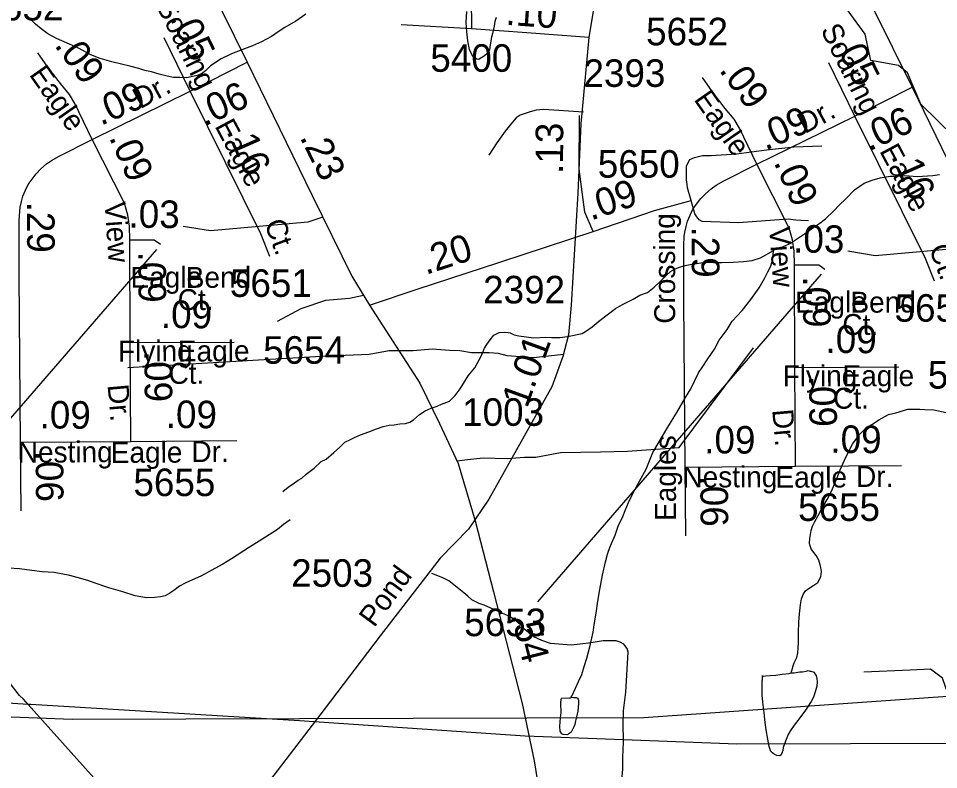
# Model space of a CAD drawing. Extents: x 2169602 to 2449496, y 721995 to 810662.
# Drawn here: x 2415757 to 2419932, y 802751 to 806159 of the extents above; entities that cross this region are included whole.
import ezdxf

# ---------------------------------------------------------------- set-up
doc = ezdxf.new("R2010")
doc.units = 0
doc.layers.add('Default', color=7, linetype='Continuous')

msp = doc.modelspace()

# ---------------------------------------------------------------- linework, layer by layer
at = {"layer": 'Default'}
for p, q in [((2417810.4, 806481.5), (2417813, 806111.6)), ((2417813, 806111.6), (2417493.7, 806130.1)), ((2416536.3, 805828.6), (2416418.8, 806071)), ((2416536.3, 805828.6), (2416795.9, 805960.2)), ((2419552.2, 805715.8), (2419434.7, 805958.1)), ((2419552.2, 805715.8), (2419811.8, 805847.4)), ((2416092.6, 805610.4), (2416536.3, 805828.6)), ((2419108.4, 805497.5), (2419552.2, 805715.8)), ((2416263.8, 804688.5), (2416263.2, 805154)), ((2416383.4, 805111.1), (2415097.2, 803625.2)), ((2419279.6, 804575.7), (2419279, 805041.2)), ((2419399.2, 804998.3), (2418113, 803512.4)), ((2416263.8, 804688.5), (2416736.3, 804691.1)), ((2416267.7, 804240.4), (2416263.8, 804688.5)), ((2419279.6, 804575.7), (2419752.1, 804578.2)), ((2419283.5, 804127.5), (2419279.6, 804575.7)), ((2415767, 804236.3), (2416267.7, 804240.4)), ((2415769.4, 803925.3), (2415767, 804236.3)), ((2416267.7, 804240.4), (2416748.4, 804244.3)), ((2418782.8, 804123.4), (2419283.5, 804127.5)), ((2419283.5, 804127.5), (2419764.2, 804131.4)), ((2418785.3, 803812.5), (2418782.8, 804123.4)), ((2416573.5, 802185.7), (2415802.1, 803046.8))]:
    msp.add_line(p, q, dxfattribs=at)
for points in [[(2415751.1, 808018.1), (2415861.5, 808009.7), (2415976.6, 807988.8), (2416036.2, 807965.7), (2416088.6, 807907.1), (2416147.2, 807764.7), (2416372.1, 807063.1), (2416552.1, 806499.8), (2416620.1, 806317.6), (2416795.9, 805960.2)], [(2418766.9, 807905.3), (2418877.3, 807896.9), (2418992.4, 807875.9), (2419052.1, 807852.9), (2419104.4, 807794.3), (2419163, 807651.9), (2419388, 806950.3), (2419567.9, 806386.9), (2419636, 806204.7), (2419811.8, 805847.4)], [(2420797.9, 804934.2), (2420753.8, 805210.6), (2420654, 805284.8), (2420495.9, 805232.3), (2420387.8, 805241.1), (2420269.9, 805322.2), (2420219.9, 805405.3), (2420053, 805487.4), (2420001.9, 805622.9), (2419851.8, 805770.4), (2419791.9, 805912.6), (2419750.9, 805946.3), (2419624.8, 805968.5), (2419599.8, 806087.1), (2419456.9, 806283.6), (2419339.8, 806292.5), (2419315, 806316.1), (2419339.8, 806391), (2419438.8, 806559.6), (2419471.9, 806683.5), (2419477.8, 807001.5)], [(2418569, 806854.1), (2418513.7, 806726.2), (2418418.5, 806479.1), (2418370.3, 806219.4), (2418345.5, 806072.6)], [(2417062, 806178.5), (2417015.9, 806146.2), (2416966, 806118), (2416936.3, 806097.7), (2416906.2, 806077.6), (2416860.4, 806053.2), (2416818.8, 806035.2), (2416770.6, 806016.9), (2416724.7, 805998.7), (2416677.3, 805976.3), (2416629.3, 805944.1), (2416605.4, 805921.8), (2416587.3, 805908), (2416567.6, 805900), (2416541.6, 805893.8), (2416519.6, 805889.4), (2416489.3, 805891.5), (2416461.6, 805891.2), (2416431.7, 805897), (2416395.4, 805906.9), (2416361.3, 805916.6), (2416331.2, 805922.3), (2416303.1, 805932.3), (2416263.1, 805941.9), (2416225.2, 805951.7), (2416181.5, 805961.6), (2416127.6, 805977.5), (2416085.1, 805993.2), (2416029.2, 806024.8), (2415988.8, 806042.6), (2415930.5, 806068), (2415890.3, 806089.9), (2415860.6, 806111.9), (2415834.4, 806133.7), (2415802.2, 806165.3)], [(2417925.4, 806163.4), (2417919.4, 806145.2), (2417915.7, 806123.5), (2417907.7, 806091.4), (2417903.6, 806073.4), (2417897.9, 806039.3), (2417894.2, 806017.2), (2417888.2, 806007.1), (2417882.3, 805999.1), (2417870, 805987.2), (2417852.2, 805976.9), (2417846.4, 805972.9), (2417836.6, 805974.8), (2417822, 805985.1), (2417814.4, 805994.8), (2417804.4, 806018.6), (2417795.8, 806056.8), (2417791.7, 806098.8), (2417789.4, 806140.5), (2417791.3, 806190.5)], [(2418345.5, 806072.6), (2418064.2, 806093.1), (2417813, 806111.6)], [(2418345.5, 806072.6), (2418308.6, 805681.2), (2418296.1, 805367), (2418265.7, 804858.1), (2418253.2, 804724.1), (2418228, 804625.7), (2418177.8, 804487.4), (2417892.1, 803978.5), (2417800.1, 803842.4), (2417670.3, 803710.5), (2417399.3, 803358.6), (2417144, 803023.6), (2416791.4, 802564.9), (2416659.5, 802361.8), (2416605.1, 802255), (2416451.3, 801917.8), (2416313.2, 801584.8), (2416219, 801360.7)], [(2416092.6, 805610.4), (2416013.5, 805773.6), (2415988.6, 805814.2), (2415947.8, 805863.8), (2415891.4, 805938.2), (2415845.5, 806003.7)], [(2416795.9, 805960.2), (2417090, 805356.3), (2417269.9, 804989.8), (2417350.5, 804857.9)], [(2419108.4, 805497.5), (2419029.3, 805660.8), (2419004.5, 805701.4), (2418963.7, 805751), (2418907.3, 805825.4), (2418861.3, 805890.9)], [(2419811.8, 805847.4), (2420105.8, 805243.5), (2420285.8, 804877), (2420366.3, 804745)], [(2416898.7, 805079.7), (2416857.9, 805182.3), (2416536.3, 805828.6)], [(2418320.8, 805734.2), (2418141.1, 805745.3), (2418123.7, 805744.8), (2418107.2, 805742.6), (2418079.7, 805735.7), (2418034.1, 805719.5), (2418016.3, 805708), (2417991.7, 805679.7), (2417966.1, 805647.5), (2417928.6, 805595), (2417891.3, 805538.6)], [(2418364.5, 805193), (2418326.8, 805280.9), (2418301.7, 805475.7), (2418303.2, 805718.9)], [(2419914.5, 804966.9), (2419873.7, 805069.5), (2419552.2, 805715.8)], [(2415767, 804236.3), (2415760.8, 804992.7), (2415761.2, 805242.9), (2415762.9, 805282.9), (2415765.3, 805302.4), (2415770.9, 805328.2), (2415777.8, 805352.2), (2415788.7, 805379.7), (2415801.8, 805406.4), (2415818.9, 805429.5), (2415838.3, 805454.4), (2415858.8, 805476.6), (2415885.1, 805499.4), (2415907.6, 805514.9), (2415942.5, 805534.4), (2416092.6, 805610.4)], [(2416263.2, 805154), (2416261.2, 805216), (2416254.2, 805267.3), (2416238.2, 805320.4), (2416092.6, 805610.4)], [(2418809.2, 805333.3), (2418793.6, 805390.4), (2418791, 805406.1), (2418788.4, 805427), (2418788.4, 805453.1), (2418788.4, 805489.7), (2418804.1, 805518.4), (2418824.9, 805528.8), (2418861.5, 805536.7), (2418900.6, 805536.7), (2419015.5, 805544.5), (2419151.7, 805562.5), (2419275.2, 805576.3), (2419403.4, 805580.9)], [(2418782.8, 804123.4), (2418776.7, 804879.8), (2418777.1, 805130), (2418778.7, 805170.1), (2418781.2, 805189.6), (2418786.7, 805215.4), (2418793.7, 805239.4), (2418804.5, 805266.9), (2418817.7, 805293.6), (2418834.7, 805316.7), (2418854.2, 805341.6), (2418874.7, 805363.8), (2418900.9, 805386.6), (2418923.5, 805402), (2418958.3, 805421.6), (2419108.4, 805497.5)], [(2419279, 805041.2), (2419277, 805103.2), (2419270, 805154.5), (2419254, 805207.6), (2419108.4, 805497.5)], [(2419182.9, 805106.9), (2419186.6, 805108.7), (2419208.8, 805119.2), (2419228.9, 805125.1), (2419260.5, 805139.3), (2419296.3, 805163.5), (2419324, 805181.7), (2419366.1, 805211.8), (2419393.7, 805229.9), (2419420, 805250.3), (2419457.5, 805286.4), (2419481.5, 805312.4), (2419511.6, 805340.7), (2419551, 805381), (2419594.7, 805411.3), (2419631.2, 805425.3), (2419666.9, 805435.3), (2419712.8, 805443.8), (2419746.8, 805443.9), (2419778.6, 805446), (2419836.6, 805442.5), (2419882.6, 805444.9), (2419906.8, 805446.9), (2419936.3, 805450.9)], [(2418364.5, 805193), (2418643.8, 805287.2), (2418809.2, 805333.3)], [(2419342.4, 805240.8), (2419308.4, 805242.4), (2419284.3, 805244.1), (2419250.4, 805247.8), (2419024.4, 805231.5), (2418860.2, 805237.8), (2418846.2, 805245.7), (2418836.1, 805259.5), (2418825.9, 805273.3), (2418809.2, 805333.3)], [(2417138.5, 805257.5), (2417070.3, 805234.1), (2416629, 805195.3), (2416504.6, 805215.5)], [(2417350.5, 804857.9), (2417567.1, 804931.2), (2417941.7, 805052.6), (2418364.5, 805193)], [(2416263.2, 805154), (2416372.9, 805154), (2416401.2, 805134.6)], [(2420154.3, 805144.6), (2420086.1, 805121.3), (2419644.8, 805082.4), (2419520.5, 805102.6)], [(2416957.7, 804012.5), (2416973.7, 804026.7), (2416987.7, 804036.7), (2417003.4, 804047), (2417027.2, 804064.8), (2417043.4, 804072.9), (2417063.1, 804091.1), (2417099.2, 804119.3), (2417131, 804149.4), (2417153.1, 804159.4), (2417188.6, 804189.7), (2417214.4, 804212.2), (2417238.4, 804236.2), (2417263.9, 804248.2), (2417282.1, 804258.4), (2417310, 804270.4), (2417347.9, 804282.9), (2417382, 804296.8), (2417411.9, 804307.3), (2417440, 804313.2), (2417462.1, 804315.5), (2417487.4, 804319.4), (2417513.6, 804321.5), (2417533.9, 804327.8), (2417549.5, 804338), (2417563.8, 804350), (2417577.4, 804362.2), (2417603.4, 804378.2), (2417629.7, 804390.4), (2417657.4, 804400.4), (2417677.2, 804408.8), (2417713.3, 804422.8), (2417738.8, 804449), (2417760.9, 804478.9), (2417780.6, 804511.2), (2417798.6, 804537.2), (2417828, 804573.4), (2417857.7, 804629.7), (2417871.4, 804663.7), (2417881.9, 804679.6), (2417897.5, 804701.6), (2417915.1, 804721.6), (2417927.2, 804727.9), (2417939.3, 804733.8), (2417963.1, 804735.9), (2417978.9, 804734.3), (2417989.1, 804732.3), (2418007.4, 804724.3), (2418027.7, 804718.4), (2418061.5, 804714.5), (2418095.1, 804710.7), (2418149.7, 804713), (2418177.4, 804711.2), (2418213.5, 804711.4), (2418249.1, 804715.8), (2418315.2, 804730.1), (2418330.9, 804738.3), (2418361.1, 804760.1), (2418397, 804790.4), (2418428.8, 804814.8), (2418466.5, 804842.8), (2418498.5, 804861.1), (2418546.3, 804885.5), (2418576.2, 804903.7), (2418611.7, 804915.7), (2418641.6, 804940), (2418667.9, 804964), (2418695.9, 804992.2), (2418715.4, 805010.4), (2418737.4, 805022.5), (2418761.1, 805032.7), (2418783.1, 805038.7), (2418813.4, 805044.7), (2418875.2, 805053.2), (2418911.5, 805051.3), (2418949.2, 805051.7), (2419001.1, 805053.6), (2419047.4, 805056), (2419087.2, 805060.5), (2419124.9, 805073), (2419182.9, 805106.9)], [(2418264.3, 803076.3), (2418265.9, 803079.5), (2418268.4, 803084.2), (2418284.2, 803120.4), (2418298.1, 803150.3), (2418313.7, 803182.5), (2418323.6, 803218.7), (2418337.1, 803256.8), (2418351, 803314.7), (2418365, 803374.7), (2418368.9, 803408.6), (2418378.3, 803460.7), (2418386.1, 803514.7), (2418395.5, 803568.8), (2418407.4, 803633.2), (2418421, 803693.2), (2418430.6, 803729), (2418442.7, 803763.3), (2418464.2, 803815.2), (2418478, 803855.3), (2418499.9, 803899.5), (2418509.6, 803927.2), (2418525.3, 803963.3), (2418547.3, 804007.5), (2418575, 804059.7), (2418604.9, 804114), (2418618.4, 804144), (2418636.3, 804190), (2418703.3, 804304.4), (2418745.4, 804370.6), (2418784.7, 804438.9), (2418808.3, 804478.7), (2418843.8, 804551.3), (2418860.2, 804575.2), (2418885.4, 804615.2), (2418915.3, 804659.3), (2418936.9, 804699.4), (2418973, 804747.9), (2418996.3, 804785.8), (2419040.6, 804834.3), (2419080, 804884.3), (2419117.9, 804936.6), (2419143.2, 804978.6), (2419157.1, 805008.9), (2419170.8, 805034.8), (2419180.9, 805069), (2419182.9, 805106.9)], [(2419279, 805041.2), (2419388.7, 805041.2), (2419417, 805021.8)], [(2417323.7, 804901.7), (2417259.8, 804888.9), (2417151.1, 804879.6), (2417039.2, 804842.3), (2416932, 804784.2)], [(2417350.5, 804857.9), (2417578.1, 804503.9), (2417668.1, 804321.7), (2417751.8, 804139.5), (2417830.3, 803879.9), (2417912.9, 803557.3), (2418042.7, 803050.5), (2418097.1, 802790.8), (2418147.3, 802480.9), (2418192.8, 802152.1)], [(2418230.2, 804634), (2418094, 804619.8), (2417974.3, 804628.1), (2417935.4, 804639.3), (2417893.7, 804642.1), (2417813, 804642.1), (2417760.1, 804650.4), (2417712.9, 804653.2), (2417635, 804658.8), (2417548.7, 804650.4), (2417440.2, 804650.4), (2417348.4, 804633.7), (2417131.4, 804625.3), (2416254.3, 804574.1)], [(2417745.8, 804152.6), (2417795, 804157.8), (2417865.6, 804166.2), (2417974.4, 804163.2), (2418053.3, 804168.7), (2418104.9, 804168.7), (2418216.4, 804190.4), (2418398.6, 804193.2), (2418520.9, 804195.9), (2418754.7, 804212.2), (2419092.2, 804665.2)], [(2419263.1, 803189.8), (2419265.4, 803196), (2419267.6, 803203.8), (2419271.1, 803217.8), (2419277.3, 803236), (2419289.4, 803260.1), (2419293.1, 803280.3), (2419295.1, 803302.3), (2419296.3, 803328), (2419296.5, 803372.2), (2419298.2, 803420.3), (2419301.9, 803458.2), (2419305.6, 803498.2), (2419309.7, 803526), (2419319.3, 803548.1), (2419329.3, 803562.4), (2419345.3, 803574.2), (2419366.9, 803588.3), (2419385.1, 803600.6), (2419398.7, 803626.5), (2419401.1, 803650.5), (2419398.5, 803668.7), (2419394.6, 803680.7), (2419388.6, 803700.7), (2419376.5, 803722.4), (2419366.5, 803736.5), (2419356.4, 803750.5), (2419352.3, 803758.1), (2419348.4, 803770.4), (2419346.2, 803778), (2419348.2, 803800.4), (2419353.7, 803836.1), (2419359.7, 803856.3), (2419369.5, 803874.3), (2419385.5, 803904.3), (2419401.1, 803932.4), (2419427, 803976.8), (2419446.8, 804014.8), (2419468.4, 804065), (2419486.2, 804111), (2419505.9, 804155.1), (2419523.7, 804192.9), (2419541.6, 804227.1), (2419573.4, 804271.4), (2419589.1, 804287.3), (2419609, 804305.4), (2419636.9, 804321.9), (2419660.7, 804337.7), (2419704.8, 804361.9), (2419738.4, 804370.2), (2419792.6, 804386.4), (2419846.7, 804386.7), (2419870.5, 804385.1), (2419910.7, 804383.1), (2419966.4, 804371.4)], [(2416990.6, 803884.9), (2416960.7, 803862.7), (2416933.2, 803840.4), (2416895.1, 803816.2), (2416849.2, 803788.2), (2416805.5, 803759.9), (2416724.1, 803707.4), (2416684.3, 803683.3), (2416632, 803654.7), (2416588.3, 803630.5), (2416516.8, 803598.3), (2416488.5, 803583.9), (2416463.1, 803563.9), (2416444.8, 803552), (2416422.9, 803539.9), (2416402.6, 803535.7), (2416376.9, 803531.4), (2416339, 803531.1), (2416286.7, 803539), (2416230.9, 803558.4), (2416166.8, 803576.2), (2416100.5, 803598), (2416072.8, 803609.9), (2416024.4, 803623.3), (2415990.6, 803631.3), (2415920.1, 803644.7), (2415864.3, 803648.7), (2415818.6, 803654.4), (2415762.4, 803662.1), (2415712.4, 803665.6)], [(2418502.9, 802885.6), (2418500.5, 802953.8), (2418502, 803017.8), (2418513.6, 803101.9), (2418524.1, 803284.1), (2418520, 803301), (2418509.3, 803313.8), (2418503.8, 803319.9), (2418487.4, 803329.6), (2418469.8, 803335.6), (2418409.8, 803335.2), (2418355.8, 803326.7), (2418305.7, 803320.4), (2418265.8, 803316.2), (2418171.8, 803323.3), (2418131.6, 803337.1), (2418095.4, 803352.9), (2418055.3, 803386.5), (2418037.1, 803406.5), (2418008.8, 803432.2), (2417982.7, 803448), (2417870.4, 803497.1), (2417848.1, 803504.9), (2417814.1, 803520.8), (2417796, 803538.6), (2417777.9, 803552.6), (2417709.5, 803608), (2417683.3, 803621.7), (2417633, 803641.3)], [(2415802.1, 803046.8), (2414708.6, 803117.5), (2413075.6, 803222.4)], [(2415802.1, 803046.8), (2415779.9, 803070.8), (2415762.5, 803087.9), (2415715.2, 803147.6), (2415682.3, 803170.8), (2415441.2, 803196.3), (2415322.5, 803205.5), (2415182.5, 803181.1), (2414819.6, 803213.2)], [(2419263.1, 803189.8), (2419277.7, 803190.1), (2419303.3, 803194.3), (2419315.2, 803194.1), (2419331.2, 803198.2), (2419341.4, 803200.3), (2419349.4, 803198.3), (2419353.3, 803198.5), (2419367.7, 803192.7), (2419371.4, 803186.4), (2419377.7, 803178.6), (2419379.6, 803164.5), (2419381.6, 803148.8), (2419379.8, 803130.4), (2419373.6, 803108.6), (2419364.4, 803080.4), (2419354.2, 803060.5), (2419328.3, 803020.2), (2419302.7, 802986.3), (2419276.6, 802952.1), (2419260.9, 802928.1), (2419249.2, 802910), (2419237.5, 802879.7), (2419227.2, 802851.7), (2419225.4, 802837.8), (2419221.7, 802825.8), (2419217.8, 802817.8), (2419211.6, 802813.9), (2419197.9, 802815.6), (2419181.7, 802823.7), (2419171.5, 802833.8), (2419163.3, 802855.7), (2419157.1, 802889.5), (2419150.7, 802931.4), (2419145, 802965.1), (2419140.9, 803009.2), (2419134.3, 803057.2), (2419132.1, 803089.2), (2419131.9, 803109.1), (2419132.1, 803127.3), (2419131.9, 803147.2), (2419133.7, 803165.2), (2419135, 803175.8), (2419129.8, 803175.1), (2419135, 803175.8), (2419147.5, 803177.3), (2419167.6, 803177.5), (2419193.4, 803179.7), (2419223.3, 803183.7), (2419253.9, 803188), (2419263.1, 803189.8)], [(2419973, 803083.4), (2419973.2, 803101.7), (2419950.3, 803165.8), (2419895.4, 803207), (2419803.8, 803202.4), (2419593.3, 803193.3)], [(2419973, 803083.4), (2418595.2, 802986.5), (2418064.4, 802985)], [(2417121.1, 802966.3), (2417033.1, 802972.3), (2415814, 803046.1), (2415802.1, 803046.8)], [(2418264.3, 803076.3), (2418265.9, 803079.5), (2418276.4, 803078.5), (2418288.3, 803078.4), (2418294.5, 803074.6), (2418296.9, 803070.6), (2418298.8, 803066.6), (2418298.6, 803052.5), (2418296.9, 803032.5), (2418295.1, 803016.5), (2418289.1, 802990.7), (2418285.2, 802972.6), (2418281.3, 802956.5), (2418277.2, 802944.6), (2418271.3, 802932.5), (2418265.5, 802920.4), (2418259.2, 802916.4), (2418253.4, 802912.4), (2418245.6, 802908.4), (2418229.2, 802910), (2418223.3, 802914.2), (2418215.3, 802925.9), (2418213.2, 802946.1), (2418215.1, 802968.2), (2418217.4, 802986.1), (2418219.2, 803010.2), (2418218.6, 803052), (2418220.6, 803069.9), (2418220.8, 803076), (2418258.4, 803076.4), (2418264.3, 803076.3)], [(2418064.4, 802985), (2416000.6, 802979.3), (2415487, 802998.5)], [(2418502.9, 802885.6), (2418056.9, 802902.3), (2417121.1, 802966.3)], [(2418492.7, 802671.6), (2418500.2, 802753.8), (2418499.7, 802807.8), (2418503.3, 802873.8), (2418502.9, 802885.6)], [(2421080.2, 802872.2), (2419016.5, 802866.5), (2418502.9, 802885.6)]]:
    msp.add_lwpolyline(points, dxfattribs=at)

# ---------------------------------------------------------------- texts
for s, p in [('5652', (2415589.4, 806150)), ('5652', (2418605.2, 806037.1)), ('5400', (2417626.2, 805917)), ('2393', (2418321.1, 805848.6)), ('5650', (2418386, 805436.5)), ('5651', (2416716.8, 804895.9)), ('2392', (2417865.7, 804866.2)), ('5651', (2419732.7, 804783.1)), ('5654', (2416867.8, 804592.6)), ('5654', (2419883.7, 804479.7)), ('1003', (2417770.5, 804310.8)), ('5655', (2416278.9, 803992.1)), ('5655', (2419294.8, 803879.3)), ('2503', (2416994.7, 803580.5)), ('5653', (2417779.8, 803356.7))]:
    msp.add_text(s, height=125, dxfattribs=at).set_placement(p)
for s, height, rotation, p in [('Soaring', 95, 296.4639, (2416379.7, 806219.7)), ('.10', 125, 355.788, (2417965.7, 806130.6)), ('.05', 125, 295.7199, (2416442, 806163)), ('Soaring', 95, 296.4639, (2419395.5, 806106.9)), ('.09', 125, 306.4021, (2415917.7, 806036.8)), ('.05', 125, 295.7199, (2419457.8, 806050.1)), ('Eagle', 95, 305.0038, (2415803.3, 805904.3)), ('.09', 125, 306.4021, (2418933.6, 805924)), ('.09', 125, 23.5619, (2416130.9, 805671.3)), ('Dr.', 95, 28.6708, (2416309.3, 805746.3)), ('.06', 125, 24.5748, (2416601.4, 805668.3)), ('Eagle', 95, 305.0038, (2418819.2, 805791.5)), ('.09', 125, 23.5619, (2419146.7, 805558.5)), ('Dr.', 95, 28.6708, (2419325.1, 805633.5)), ('.06', 125, 24.5748, (2419617.3, 805555.5)), ('Eagle', 95, 298.0209, (2416646.1, 805671.1)), ('.13', 125, 89.8548, (2418228.7, 805453.6)), ('.16', 125, 293.7437, (2416699.4, 805648.7)), ('.09', 125, 293.7437, (2416167.2, 805619.6)), ('.23', 125, 296.1971, (2417032.5, 805620.4)), ('Eagle', 95, 298.0209, (2419662, 805558.3)), ('.16', 125, 293.7437, (2419715.2, 805535.9)), ('.09', 125, 293.7437, (2419183, 805506.7)), ('.09', 125, 18.6401, (2418355.2, 805241.8)), ('.29', 125, 270.4095, (2415795.6, 805327.6)), ('View', 95, 274.0203, (2416147.7, 805324.1)), ('.03', 125, 359.4494, (2416256.3, 805210)), ('Crossing', 95, 90.2081, (2418737.5, 804774.2)), ('Ct.', 95, 290.609, (2416871.8, 805229.2)), ('View', 95, 274.0203, (2419163.5, 805211.3)), ('.03', 125, 359.4494, (2419272.2, 805097.2)), ('.20', 125, 17.9653, (2417605.5, 804995.4)), ('.29', 125, 270.4095, (2418811.5, 805214.8)), ('Ct.', 95, 290.609, (2419887.6, 805116.3)), ('.09', 125, 270.4095, (2416301, 805101.4)), ('Eagle', 95, 0.2081, (2416266.1, 804937)), ('Bend', 95, 0.2081, (2416516.8, 804936.7)), ('.09', 125, 270.4095, (2419316.8, 804988.5)), ('Ct.', 95, 0.2081, (2416480.2, 804835.6)), ('Eagle', 95, 0.2081, (2419281.9, 804824.2)), ('Bend', 95, 0.2081, (2419532.6, 804823.9)), ('.09', 125, 359.4494, (2416403.2, 804755)), ('Ct.', 95, 0.2081, (2419496, 804722.8)), ('.09', 125, 359.4494, (2419419, 804642.2)), ('Flying', 95, 0.2081, (2416209.3, 804602.3)), ('Eagle', 95, 0.2081, (2416481, 804602.6)), ('1.01', 125, 70.03, (2418064.3, 804387.5)), ('.09', 125, 270.4095, (2416329, 804650.6)), ('Ct.', 95, 0.2081, (2416438.4, 804501.1)), ('Flying', 95, 0.2081, (2419225.1, 804489.5)), ('Eagle', 95, 0.2081, (2419496.8, 804489.7)), ('.09', 125, 270.4095, (2419344.9, 804537.8)), ('Dr.', 95, 275.1048, (2416161.3, 804495.8)), ('Ct.', 95, 0.2081, (2419454.3, 804388.3)), ('.09', 125, 359.4494, (2415852.8, 804299.4)), ('.09', 125, 359.4494, (2416425.2, 804301.5)), ('Dr.', 95, 275.1048, (2419177.2, 804383)), ('.09', 125, 359.4494, (2418868.6, 804186.6)), ('.09', 125, 359.4494, (2419441, 804188.6)), ('Eagles', 95, 90.2081, (2418741.3, 803879.5)), ('Nesting', 95, 0.2081, (2415754.4, 804143.8)), ('Eagle', 95, 0.2081, (2416176.6, 804142.7)), ('Dr.', 95, 0.2081, (2416542.4, 804146.2)), ('.06', 125, 270.4095, (2415835.5, 804197.8)), ('Nesting', 95, 0.2081, (2418770.3, 804030.9)), ('Eagle', 95, 0.2081, (2419192.4, 804029.9)), ('Dr.', 95, 0.2081, (2419558.2, 804033.4)), ('.06', 125, 270.4095, (2418851.3, 804084.9)), ('Pond', 95, 53.5871, (2417371.7, 803392.2)), ('.54', 125, 284.3602, (2417990.6, 803452.3))]:
    msp.add_text(s, height=height, rotation=rotation, dxfattribs=at).set_placement(p)

doc.saveas('drawing.dxf')
